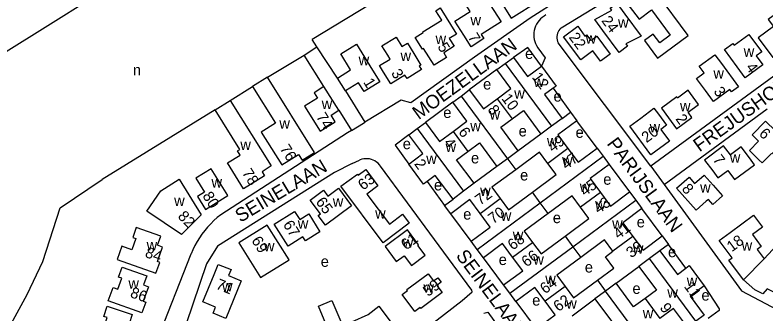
# Model space of a CAD drawing. Extents: x 157768 to 159790, y 387230 to 389604.
# Drawn here: x 158018.1 to 158292.2, y 388817.9 to 388926.9 of the extents above; entities that cross this region are included whole.
import ezdxf

# ---------------------------------------------------------------- set-up
doc = ezdxf.new("R2010")
doc.units = 0
for name, color, linetype in [('BLT_Basislijn', 7, 'Continuous'), ('BLT_Bebouwing', 7, 'Continuous'), ('BLT_Centroide', 7, 'Continuous'), ('BLT_Huisnummer', 7, 'Continuous'), ('BLT_Huisnummer_ tussenligend', 7, 'Continuous'), ('BLT_Onderverdeling_panden', 7, 'Continuous'), ('BLT_Straatnaam', 7, 'Continuous')]:
    doc.layers.add(name, color=color, linetype=linetype)

msp = doc.modelspace()

# ---------------------------------------------------------------- linework, layer by layer
at = {"layer": 'BLT_Basislijn'}
for p, q in [((158222.07, 388975.94), (158126.69, 388917.96)), ((158128.44, 388915.29), (158126.69, 388917.96)), ((158250.43, 388871.67), (158216.61, 388916.74)), ((158123.77, 388912.19), (158128.44, 388915.29)), ((158135.94, 388903.85), (158128.44, 388915.29)), ((158110.36, 388904.15), (158123.77, 388912.19)), ((158131.02, 388900.76), (158123.77, 388912.19)), ((158194.2, 388906.91), (158184.15, 388899.5)), ((158096.77, 388895.68), (158104.88, 388900.76)), ((158214.76, 388900.09), (158221.17, 388891.32)), ((158138.87, 388899.11), (158145.99, 388887.65)), ((158178.1, 388895.03), (158168.09, 388887.57)), ((158091.26, 388892.22), (158050, 388866.71)), ((158136.45, 388892.06), (158141.14, 388884.71)), ((158255.34, 388864.91), (158293.03, 388892.57)), ((158230.86, 388878.21), (158223.45, 388888.24)), ((158141.34, 388872.65), (158144.07, 388873.85)), ((158235.3, 388872.21), (158242.72, 388862.18)), ((158250.43, 388871.67), (158255.34, 388864.91)), ((158034.59, 388856.43), (158050, 388866.71)), ((158168.69, 388866.02), (158175.09, 388857.21)), ((158184.82, 388844.21), (158177.34, 388854.17)), ((158254.6, 388846.09), (158247.2, 388856.13)), ((158263.24, 388834.29), (158256.89, 388842.99)), ((158196.68, 388828.17), (158189.31, 388838.14)), ((158201.18, 388822.1), (158208.6, 388812.09))]:
    msp.add_line(p, q, dxfattribs=at)
for points in [[(158217.7, 388922.2), (158241.39, 388936.76), (158256.85, 388946.34), (158278.36, 388958.55), (158301, 388970.67), (158302.4, 388970.48), (158344.06, 388925.81), (158352.55, 388922.18)], [(157982.19, 388893.23), (158026.17, 388920.64), (158050, 388935.59)], [(158217.47, 388932.92), (158206.35, 388925.76), (158186.04, 388911.54), (158162.72, 388894.75), (158159.24, 388895.77), (158145.99, 388887.65)], [(158212.14, 388926.94), (158211.44, 388926.52), (158210.78, 388926.04), (158210.17, 388925.49), (158209.62, 388924.89), (158209.13, 388924.24), (158208.71, 388923.54), (158208.36, 388922.8), (158208.08, 388922.04), (158207.88, 388921.24), (158207.76, 388920.44), (158207.71, 388919.62), (158207.75, 388918.81), (158207.87, 388918), (158208.06, 388917.21), (158208.33, 388916.44), (158208.68, 388915.7), (158209.13, 388914.93)], [(158217.7, 388922.2), (158217.28, 388921.77), (158216.91, 388921.29), (158216.61, 388920.77), (158216.38, 388920.21), (158216.23, 388919.62), (158216.15, 388919.02), (158216.15, 388918.42), (158216.24, 388917.82), (158216.4, 388917.23), (158216.61, 388916.74)], [(158210.52, 388908.21), (158205.48, 388915.07), (158200.25, 388911.39)], [(158209.13, 388914.93), (158211.86, 388911.26), (158210.52, 388908.21)], [(158308.62, 388904.02), (158312.94, 388907.19), (158313.42, 388908.14), (158308.58, 388914.19), (158250.43, 388871.67)], [(158141.14, 388884.71), (158145.46, 388887.32), (158145.99, 388887.65)], [(158141.14, 388884.71), (158139.67, 388883.82), (158093.34, 388853.85)], [(158162.07, 388883.12), (158157.06, 388879.25), (158162.05, 388872.38)], [(158141.34, 388872.65), (158134.87, 388869.35), (158092.1, 388842.36), (158088.08, 388835.85), (158078.17, 388806.44), (158073.8, 388791.69), (158072.55, 388788.06)], [(158151.71, 388871.6), (158151.28, 388872.16), (158150.8, 388872.67), (158150.25, 388873.12), (158149.66, 388873.51), (158149.03, 388873.83), (158148.37, 388874.08), (158147.68, 388874.24), (158146.98, 388874.34), (158146.28, 388874.35), (158145.58, 388874.28), (158144.88, 388874.13), (158144.21, 388873.91), (158144.07, 388873.85)], [(158185.18, 388825.67), (158185.02, 388826.24), (158171.39, 388844.77), (158151.71, 388871.6)], [(158255.34, 388864.91), (158283.64, 388826.08), (158316.42, 388808.74), (158338.32, 388788.26)], [(158022.62, 388824.69), (158028.33, 388836.72), (158034.59, 388856.43)], [(158093.34, 388853.85), (158092.06, 388852.81), (158090.82, 388851.72), (158089.64, 388850.56), (158088.51, 388849.35), (158087.45, 388848.09), (158086.45, 388846.77), (158085.51, 388845.41), (158084.64, 388844.01), (158083.84, 388842.56), (158083.11, 388841.08), (158082.45, 388839.57), (158082.41, 388839.45)], [(158082.41, 388839.45), (158069.8, 388807.44), (158060.42, 388779.94), (158051.12, 388747.97), (158050, 388743.49)], [(158269.92, 388827.91), (158275.46, 388819.46), (158275.41, 388818.83), (158271.42, 388815.91)], [(157999.6, 388714.31), (157996.35, 388733), (157991.67, 388750), (157987.48, 388761.14), (157984.33, 388774.78), (157996.61, 388786.34), (158005.72, 388797.58), (158014.57, 388809.95), (158022.62, 388824.69)], [(158097.01, 388778.81), (158159.52, 388805.38), (158181.5, 388822.51), (158185.18, 388825.67)], [(158189.45, 388817.86), (158190.92, 388818.25), (158209.33, 388792.63)]]:
    msp.add_lwpolyline(points, dxfattribs=at)
at = {"layer": 'BLT_Bebouwing'}
for p, q in [((158197.23, 388909.15), (158200.25, 388911.39)), ((158194.2, 388906.91), (158197.23, 388909.15)), ((158110.36, 388904.15), (158104.88, 388900.76)), ((158138.87, 388899.11), (158135.94, 388903.85)), ((158136.45, 388892.06), (158131.02, 388900.76)), ((158181.12, 388897.26), (158184.15, 388899.5)), ((158091.26, 388892.22), (158096.77, 388895.68)), ((158178.1, 388895.03), (158181.12, 388897.26)), ((158218.09, 388889.04), (158221.17, 388891.32)), ((158221.17, 388891.32), (158223.45, 388888.24)), ((158165.08, 388885.35), (158168.09, 388887.57)), ((158162.07, 388883.12), (158165.08, 388885.35)), ((158210.29, 388883.38), (158201.99, 388877.23)), ((158230.86, 388878.21), (158233.07, 388875.22)), ((158233.07, 388875.22), (158235.3, 388872.21)), ((158194.22, 388871.5), (158185.88, 388865.34)), ((158242.72, 388862.18), (158244.94, 388859.18)), ((158175.09, 388857.21), (158178.19, 388859.51)), ((158244.94, 388859.18), (158247.2, 388856.13)), ((158177.34, 388854.17), (158175.09, 388857.21)), ((158254.6, 388846.09), (158256.89, 388842.99)), ((158187.06, 388841.18), (158184.82, 388844.21)), ((158256.89, 388842.99), (158253.81, 388840.71)), ((158189.31, 388838.14), (158187.06, 388841.18)), ((158237.82, 388828.8), (158246.12, 388834.93)), ((158198.93, 388825.14), (158196.68, 388828.17)), ((158201.18, 388822.1), (158198.93, 388825.14)), ((158221.76, 388816.9), (158230.05, 388823.04))]:
    msp.add_line(p, q, dxfattribs=at)
for points in [[(158190.43, 388932.78), (158195.74, 388924.38), (158195.74, 388924.38), (158195.74, 388924.38), (158188.51, 388919.81), (158189.49, 388918.25), (158184.77, 388915.26), (158182.1, 388919.49), (158178.82, 388924.68), (158184.41, 388928.21), (158177.02, 388939.9), (158169.79, 388935.33), (158167.17, 388939.48), (158180.83, 388947.96)], [(158206.92, 388936.34), (158201.74, 388944.54), (158191.6, 388938.15), (158193.88, 388934.54), (158196.77, 388929.95), (158199.44, 388925.72), (158209.58, 388932.11), (158206.92, 388936.34)], [(158252.52, 388935.09), (158249.54, 388939.1), (158240.78, 388932.6), (158243.76, 388928.58), (158246.15, 388925.36), (158250.7, 388928.74), (158257.56, 388919.51), (158253.77, 388916.7), (158251.38, 388919.93), (158248.17, 388917.55), (158252.94, 388911.12), (158264.12, 388919.44), (158252.52, 388935.09)], [(158241.02, 388927.19), (158246.94, 388919.21), (158241.34, 388916.37), (158242, 388915.49), (158238.96, 388913.23), (158232.99, 388921.27), (158230.01, 388925.29), (158236.19, 388928.65), (158235.63, 388929.41), (158238.05, 388931.2), (158241.02, 388927.19)], [(158301.3, 388923.07), (158297.44, 388928.29), (158293.4, 388925.3), (158295.32, 388922.71), (158289.69, 388918.55), (158295.02, 388911.34), (158302.06, 388916.54), (158301.64, 388917.11), (158304.27, 388919.05), (158301.3, 388923.07)], [(158218.57, 388918.95), (158223.75, 388922.8), (158226.41, 388919.22), (158226.95, 388919.62), (158228.5, 388917.55), (158230.74, 388919.21), (158235.65, 388912.61), (158232.1, 388909.97), (158229.25, 388913.8), (158224.84, 388910.52), (158218.57, 388918.95)], [(158288.04, 388917.46), (158291.01, 388913.44), (158289.01, 388911.96), (158291.41, 388908.71), (158284.99, 388903.96), (158282.01, 388907.99), (158277.39, 388914.24), (158280.42, 388916.47), (158280.89, 388915.83), (158286.29, 388919.82), (158288.04, 388917.46)], [(158163.82, 388912.84), (158166.43, 388908.58), (158165.86, 388908.22), (158166.66, 388906.91), (158161.39, 388903.67), (158160.64, 388904.89), (158155.45, 388901.71), (158152.83, 388905.97), (158151.33, 388908.42), (158155.2, 388910.79), (158154.34, 388912.2), (158152.22, 388915.65), (158157.41, 388918.83), (158159.53, 388915.38), (158161.51, 388916.6), (158163.82, 388912.84)], [(158135.94, 388903.85), (158140.76, 388906.83), (158137.14, 388912.67), (158141.39, 388915.3), (158142.89, 388916.23), (158148.79, 388906.69), (158151.42, 388902.43), (158145.7, 388898.89), (158143.71, 388902.1), (158138.87, 388899.11)], [(158200.25, 388911.39), (158205.41, 388904.43), (158210.52, 388908.21)], [(158276.24, 388909.17), (158282.5, 388900.69), (158279.92, 388898.78), (158279.3, 388899.61), (158273.37, 388895.24), (158270.4, 388899.26), (158267.16, 388903.65), (158269.95, 388905.71), (158268.15, 388908.15), (158273.87, 388912.37), (158276.24, 388909.17)], [(158194.32, 388896.25), (158199.34, 388899.96), (158194.2, 388906.91)], [(158210.52, 388908.21), (158215.9, 388900.93), (158214.76, 388900.09)], [(158104.88, 388900.76), (158113.27, 388887.32), (158108.07, 388884.08), (158115.61, 388872.07), (158121.69, 388875.89), (158123.02, 388873.77), (158127.59, 388876.61), (158110.36, 388904.15)], [(158131.02, 388900.76), (158127.39, 388898.49), (158128.63, 388896.5), (158123.96, 388893.58), (158129.68, 388884.42), (158135.18, 388887.87), (158133.65, 388890.31), (158136.45, 388892.06)], [(158214.76, 388900.09), (158211.63, 388897.77), (158218.09, 388889.04)], [(158184.15, 388899.5), (158189.3, 388892.53), (158194.32, 388896.25)], [(158264.95, 388898.21), (158264.07, 388899.4), (158260.21, 388896.54), (158259.93, 388896.92), (158254.32, 388892.77), (158256.89, 388889.29), (158259.86, 388885.27), (158265.5, 388889.43), (158264.09, 388891.35), (158267.93, 388894.18), (158264.95, 388898.21)], [(158096.77, 388895.68), (158111.79, 388871.73), (158108.39, 388869.6), (158109.3, 388868.14), (158101.67, 388863.36), (158095.75, 388872.79), (158100.39, 388875.7), (158099.46, 388877.18), (158100.34, 388877.73), (158091.26, 388892.22)], [(158178.23, 388884.35), (158183.25, 388888.06), (158178.1, 388895.03)], [(158199.75, 388888.91), (158203.92, 388891.99), (158210.29, 388883.38)], [(158253.24, 388890.58), (158256.21, 388886.56), (158254.17, 388885.05), (158257.32, 388880.78), (158250.51, 388875.74), (158242.75, 388886.25), (158246.77, 388889.22), (158251.6, 388892.79), (158253.24, 388890.58)], [(158168.09, 388887.57), (158173.22, 388880.64), (158178.23, 388884.35)], [(158201.99, 388877.23), (158195.61, 388885.84), (158199.75, 388888.91)], [(158223.45, 388888.24), (158216.49, 388883.09), (158220.19, 388878.08)], [(158296.06, 388877.57), (158299.55, 388881.15), (158292.39, 388888.13), (158287.49, 388883.11), (158289.87, 388880.79), (158286.52, 388877.35), (158290.1, 388873.86), (158291.15, 388872.83), (158294.51, 388876.28), (158294.66, 388876.13), (158296.06, 388877.57)], [(158162.05, 388872.38), (158167.2, 388876.19), (158162.07, 388883.12)], [(158183.66, 388877.01), (158187.85, 388880.11), (158194.22, 388871.5)], [(158220.19, 388878.08), (158223.9, 388873.07), (158230.86, 388878.21)], [(158286.5, 388874.64), (158283.52, 388878.65), (158279.56, 388875.71), (158277.08, 388879.05), (158270.1, 388873.86), (158273.08, 388869.85), (158274.98, 388867.3), (158278.63, 388870.01), (158281.09, 388866.71), (158288.37, 388872.12), (158286.5, 388874.64)], [(158185.88, 388865.34), (158179.52, 388873.94), (158183.66, 388877.01)], [(158212.86, 388872.65), (158209.81, 388876.77), (158201.1, 388870.33)], [(158207.2, 388862.06), (158215.93, 388868.51), (158212.86, 388872.65)], [(158095.95, 388860.86), (158089.79, 388870.68), (158084.2, 388867.19), (158087.38, 388862.11), (158084.84, 388860.52), (158087.8, 388855.78), (158095.95, 388860.86)], [(158146.28, 388870.43), (158150.75, 388864.42), (158146.73, 388861.42), (158154.92, 388850.4), (158159.77, 388854.01), (158162.21, 388850.73), (158152.62, 388843.59), (158137.23, 388864.29), (158143.23, 388868.75), (158143.51, 388868.37), (158146.28, 388870.43)], [(158168.69, 388866.02), (158167.44, 388865.09), (158162.05, 388872.38)], [(158201.1, 388870.33), (158192.39, 388863.88), (158195.41, 388859.79)], [(158235.3, 388872.21), (158228.32, 388867.05), (158232.04, 388862.04)], [(158178.19, 388859.51), (158171.72, 388868.26), (158168.69, 388866.02)], [(158273.26, 388864.63), (158276.7, 388860.74), (158273.16, 388857.62), (158271.53, 388859.47), (158270.75, 388858.78), (158267, 388855.47), (158259.89, 388863.52), (158264.49, 388867.58), (158266.48, 388865.32), (158269.95, 388868.38), (158273.26, 388864.63)], [(158078.17, 388866.82), (158086.21, 388853.87), (158078.96, 388846.58), (158066.35, 388855.14), (158071.42, 388862.59), (158078.17, 388866.82)], [(158125.99, 388859.23), (158130.84, 388862.84), (158132.45, 388860.67), (158136.31, 388863.54), (158141.1, 388857.1), (158131.6, 388850.04), (158128.95, 388853.61), (158129.73, 388854.19), (158125.99, 388859.23)], [(158195.41, 388859.79), (158198.5, 388855.62), (158207.2, 388862.06)], [(158232.04, 388862.04), (158235.75, 388857.02), (158242.72, 388862.18)], [(158188.07, 388854.36), (158184.36, 388859.38), (158177.34, 388854.17)], [(158224.72, 388856.62), (158221.68, 388860.73), (158212.96, 388854.28)], [(158219.11, 388845.98), (158227.83, 388852.43), (158224.72, 388856.62)], [(158112.89, 388850.41), (158120.31, 388855.07), (158122.19, 388852.07), (158125.48, 388854.13), (158129.55, 388847.65), (158124.24, 388844.31), (158123.34, 388845.75), (158117.95, 388842.36), (158112.89, 388850.41)], [(158184.82, 388844.21), (158191.78, 388849.36), (158188.07, 388854.36)], [(158212.96, 388854.28), (158204.24, 388847.83), (158207.28, 388843.73)], [(158247.2, 388856.13), (158240.2, 388850.95), (158243.91, 388845.93)], [(158284.37, 388830.07), (158279.01, 388837.29), (158280.14, 388838.13), (158275.47, 388844.42), (158279.48, 388847.4), (158288.03, 388853.75), (158291.32, 388849.33), (158287.61, 388846.58), (158290.81, 388842.27), (158289.31, 388841.15), (158291.87, 388837.7)], [(158071.45, 388846.03), (158062.42, 388849.24), (158061.13, 388845.55), (158062.29, 388845.14), (158060.84, 388841.08), (158057.2, 388842.37), (158055.46, 388837.47), (158069.62, 388832.45), (158071.03, 388836.43), (158070.17, 388836.74), (158072.05, 388842.04), (158070.26, 388842.67), (158071.45, 388846.03)], [(158099.95, 388843.6), (158107.9, 388830.88), (158118.26, 388837.35), (158110.31, 388850.07), (158099.95, 388843.6)], [(158153.36, 388842.23), (158157.47, 388836.7), (158160.36, 388838.84), (158162.97, 388835.33), (158167.97, 388839.06), (158165.32, 388842.62), (158165.61, 388842.84), (158161.54, 388848.31), (158153.36, 388842.23)], [(158291.87, 388837.7), (158302.84, 388849.57), (158308.65, 388844.8), (158304.85, 388840.58), (158305.49, 388840), (158299.96, 388833.82), (158306.13, 388830.74), (158304.01, 388826.65), (158301.71, 388822.21), (158292.98, 388826.74), (158291.36, 388824.94), (158288.43, 388826.43), (158284.37, 388830.07)], [(158207.28, 388843.73), (158210.39, 388839.52), (158219.11, 388845.98)], [(158243.91, 388845.93), (158247.62, 388840.92), (158254.6, 388846.09)], [(158199.97, 388838.32), (158196.28, 388843.31), (158189.31, 388838.14)], [(158236.58, 388840.52), (158233.52, 388844.66), (158224.84, 388838.23)], [(158230.95, 388829.91), (158236.97, 388834.36), (158233.89, 388838.49), (158236.58, 388840.52)], [(158253.81, 388840.71), (158260.21, 388832.05), (158263.24, 388834.29)], [(158196.68, 388828.17), (158203.66, 388833.34), (158199.97, 388838.32)], [(158224.84, 388838.23), (158216.1, 388831.77), (158219.17, 388827.63)], [(158057.28, 388834.74), (158066.29, 388831.54), (158065.1, 388828.17), (158066.89, 388827.53), (158065.02, 388822.23), (158065.88, 388821.93), (158064.47, 388817.97), (158052.23, 388822.31), (158053.97, 388827.2), (158055.72, 388826.58), (158057.16, 388830.64), (158055.97, 388831.06), (158057.28, 388834.74)], [(158090.94, 388832.06), (158092.41, 388835.67), (158097.07, 388833.81), (158096.18, 388831.6), (158100.77, 388829.66), (158095.17, 388815.95), (158090.52, 388817.85), (158091.43, 388820.07), (158086.82, 388821.95), (158090.94, 388832.06)], [(158246.12, 388834.93), (158252.49, 388826.31), (158248.35, 388823.24)], [(158263.24, 388834.29), (158264.5, 388835.23), (158269.92, 388827.91)], [(158159.63, 388824.71), (158161.6, 388826.17), (158161.36, 388826.5), (158169.12, 388832.27), (158171.08, 388829.64), (158172.63, 388830.78)], [(158172.63, 388830.78), (158173.84, 388829.14), (158172.3, 388827.99), (158174.25, 388825.37), (158166.48, 388819.59), (158166.24, 388819.91), (158164.28, 388818.45), (158159.63, 388824.71)], [(158219.17, 388827.63), (158222.24, 388823.47), (158230.95, 388829.91)], [(158248.35, 388823.24), (158244.2, 388820.18), (158237.82, 388828.8)], [(158211.86, 388822.22), (158208.14, 388827.25), (158201.18, 388822.1)], [(158269.92, 388827.91), (158264.79, 388824.12), (158269.93, 388817.18), (158266.89, 388814.94)], [(158133.9, 388822.49), (158142.93, 388801.45), (158138.47, 388799.54), (158137.87, 388800.95), (158131.48, 388798.21), (158128.49, 388805.18), (158129.67, 388805.68), (158128.49, 388808.47), (158133.23, 388810.48), (158129, 388820.39), (158133.9, 388822.49)], [(158208.6, 388812.09), (158215.55, 388817.23), (158211.86, 388822.22)], [(158230.05, 388823.04), (158236.41, 388814.45), (158232.26, 388811.38)], [(158050, 388806.96), (158051.58, 388811.82), (158050.51, 388812.17), (158051.83, 388816.25), (158050.64, 388816.64), (158051.85, 388820.37), (158060.96, 388817.41), (158059.86, 388814.01), (158061.67, 388813.42), (158059.92, 388808.04), (158060.76, 388807.77), (158059.46, 388803.76), (158050, 388806.96)], [(158151.14, 388820.36), (158156.64, 388812.96), (158150.83, 388808.67), (158151.45, 388807.3), (158145.61, 388804.69), (158141.18, 388814.73), (158147.2, 388817.4), (158151.14, 388820.36)], [(158266.89, 388814.94), (158263.86, 388812.69), (158258.74, 388819.61), (158253.76, 388815.93)]]:
    msp.add_lwpolyline(points, dxfattribs=at)
msp.add_lwpolyline([(158173.49, 388929.47), (158179.47, 388919.93), (158176.84, 388918.27), (158178.59, 388915.49), (158174.79, 388913.11), (158175.86, 388911.41), (158171.3, 388908.55), (158167.46, 388914.66), (158167.05, 388914.41), (158164.38, 388918.66), (158167.34, 388920.52), (158167.19, 388920.74), (158174.05, 388925.04), (158171.9, 388928.48)], close=True, dxfattribs=at)
at = {"layer": 'BLT_Onderverdeling_panden'}
for p, q in [((158197.23, 388909.15), (158214.2, 388886.22)), ((158181.12, 388897.26), (158198.08, 388874.35)), ((158194.32, 388896.25), (158199.75, 388888.91)), ((158218.09, 388889.04), (158214.2, 388886.22)), ((158165.08, 388885.35), (158182.04, 388862.42)), ((158178.23, 388884.35), (158183.66, 388877.01)), ((158214.2, 388886.22), (158210.29, 388883.38)), ((158201.99, 388877.23), (158198.08, 388874.35)), ((158220.19, 388878.08), (158212.86, 388872.65)), ((158198.08, 388874.35), (158194.22, 388871.5)), ((158210.06, 388858.2), (158233.07, 388875.22)), ((158185.88, 388865.34), (158182.04, 388862.42)), ((158182.04, 388862.42), (158178.19, 388859.51)), ((158210.06, 388858.2), (158207.2, 388862.06)), ((158232.04, 388862.04), (158224.72, 388856.62)), ((158188.07, 388854.36), (158195.41, 388859.79)), ((158221.93, 388842.16), (158244.94, 388859.18)), ((158187.06, 388841.18), (158210.06, 388858.2)), ((158212.96, 388854.28), (158210.06, 388858.2)), ((158219.11, 388845.98), (158221.93, 388842.16)), ((158243.91, 388845.93), (158236.58, 388840.52)), ((158199.97, 388838.32), (158207.28, 388843.73)), ((158198.93, 388825.14), (158221.93, 388842.16)), ((158221.93, 388842.16), (158224.84, 388838.23)), ((158253.81, 388840.71), (158249.96, 388837.82)), ((158249.96, 388837.82), (158246.12, 388834.93)), ((158266.89, 388814.94), (158249.96, 388837.82)), ((158291.87, 388837.7), (158284.37, 388830.07)), ((158237.82, 388828.8), (158233.92, 388825.9)), ((158219.17, 388827.63), (158211.86, 388822.22)), ((158233.92, 388825.9), (158230.05, 388823.04)), ((158250.86, 388802.99), (158233.92, 388825.9)), ((158248.35, 388823.24), (158253.76, 388815.93))]:
    msp.add_line(p, q, dxfattribs=at)
for points in [[(158198.08, 388874.35), (158198.2, 388874.19), (158201.1, 388870.33)], [(158230.95, 388829.91), (158233.84, 388826.01), (158233.92, 388825.9)]]:
    msp.add_lwpolyline(points, dxfattribs=at)

# ---------------------------------------------------------------- texts
at = {"layer": 'BLT_Centroide'}
for s, p in [('w', (158184.56, 388923.08)), ('w', (158238.48, 388922.25)), ('w', (158171.81, 388916.25)), ('w', (158226.66, 388916.38)), ('e', (158204.52, 388910.84)), ('w', (158284.41, 388911.59)), ('w', (158143.69, 388908.53)), ('w', (158159, 388910.06)), ('n', (158061.22, 388904.78)), ('w', (158273.33, 388903.64)), ('e', (158189.18, 388899.66)), ('w', (158207.66, 388900.58)), ('w', (158200.55, 388896.25)), ('e', (158214.91, 388895.24)), ('w', (158130.2, 388892.5)), ('w', (158261.12, 388891.7)), ('e', (158174.63, 388889.26)), ('w', (158191.55, 388888.67)), ('w', (158114.73, 388885.28)), ('w', (158184.47, 388884.38)), ('w', (158250.03, 388884)), ('e', (158202.18, 388882.5)), ('e', (158222.97, 388881.99)), ('e', (158159.82, 388877.83)), ('w', (158212.5, 388878.84)), ('w', (158100.47, 388877.53)), ('w', (158175.48, 388876.8)), ('w', (158168.38, 388872.44)), ('e', (158184.77, 388872.63)), ('w', (158279.32, 388872.88)), ('w', (158218.05, 388871.84)), ('e', (158202.7, 388866.39)), ('e', (158233.1, 388864.83)), ('w', (158089.92, 388863.8)), ('e', (158171.25, 388862.75)), ('w', (158224.48, 388862.19)), ('w', (158268.47, 388861.94)), ('w', (158188.09, 388860.67)), ('w', (158076.28, 388857.02)), ('w', (158134.24, 388856.78)), ('w', (158230.09, 388855.83)), ('w', (158149.72, 388852.44)), ('e', (158181.91, 388852.09)), ('w', (158195.64, 388851.62)), ('e', (158214.65, 388850.79)), ('w', (158121.46, 388848.72)), ('w', (158236.32, 388848.72)), ('e', (158245.32, 388849.23)), ('w', (158200.02, 388844.55)), ('w', (158066.22, 388840.83)), ('w', (158109.11, 388840.47)), ('w', (158159.79, 388841.81)), ('w', (158243.92, 388839.61)), ('w', (158283.67, 388840.75)), ('e', (158256.75, 388838.32)), ('e', (158129.86, 388834.81)), ('e', (158194.9, 388835.46)), ('w', (158207.52, 388835.56)), ('e', (158226.35, 388832.73)), ('w', (158211.89, 388828.48)), ('w', (158059.56, 388826.83)), ('w', (158093.8, 388825.81)), ('w', (158263.58, 388827.81)), ('w', (158167.37, 388825.38)), ('e', (158243.76, 388824.92)), ('w', (158256.5, 388823.47)), ('e', (158207.12, 388820.64)), ('e', (158268.97, 388822.46)), ('w', (158219.56, 388819.47)), ('w', (158247.52, 388815.91))]:
    msp.add_text(s, height=4, dxfattribs=at).set_placement(p)
at = {"layer": 'BLT_Huisnummer'}
for s, rotation, p in [('24', 306.6594, (158232.26, 388924.78)), ('7', 301.7299, (158183.48, 388918.82)), ('22', 306.6594, (158220.35, 388918.71)), ('5', 301.7299, (158172.38, 388915.32)), ('4', 306.462, (158284.99, 388907.69)), ('3', 301.7299, (158155.43, 388905.66)), ('12', 306.4993, (158206.84, 388904.12)), ('1', 301.7299, (158145.27, 388902.34)), ('3', 306.462, (158273.22, 388898.9)), ('74', 301.9711, (158128.04, 388889.68)), ('2', 306.4688, (158259.32, 388888.88)), ('6', 306.4993, (158179.97, 388884.08)), ('20', 36.4652, (158248.9, 388879.99)), ('6', 315.7131, (158289.74, 388883.18)), ('76', 301.9711, (158114.75, 388878.05)), ('47', 36.5001, (158219.56, 388870.14)), ('7', 306.6063, (158272.94, 388873.98)), ('2', 306.4993, (158163.84, 388872.41)), ('78', 301.9711, (158100.94, 388869.2)), ('63', 36.6348, (158145.32, 388862.6)), ('8', 311.4394, (158261.55, 388863.15)), ('80', 301.9711, (158086.49, 388860.79)), ('65', 306.6331, (158127.83, 388858.5)), ('43', 36.5001, (158231.4, 388854)), ('70', 36.5001, (158192.86, 388850.32)), ('82', 313.8303, (158077.35, 388853.03)), ('67', 302.1033, (158115.94, 388850.3)), ('69', 302.007, (158104.38, 388844.46)), ('61', 36.6385, (158161.02, 388840.76)), ('18', 36.6118, (158280.06, 388840.08)), ('39', 36.5001, (158243.31, 388837.85)), ('84', 341.0789, (158065.36, 388838.47)), ('66', 36.5001, (158205.05, 388834.54)), ('71', 337.7898, (158091.24, 388826.92)), ('59', 36.6333, (158169.06, 388823.76)), ('11', 306.4975, (158262.44, 388827.57)), ('86', 340.4388, (158059.93, 388823.81)), ('62', 36.5001, (158216.7, 388818.22))]:
    msp.add_text(s, height=4, rotation=rotation, dxfattribs=at).set_placement(p)
at = {"layer": 'BLT_Huisnummer_ tussenligend'}
for s, rotation, p in [('10', 306.4993, (158195.74, 388896.34)), ('8', 306.4993, (158190.61, 388892.23)), ('4', 306.4993, (158174.56, 388880.13)), ('49', 36.5001, (158214.62, 388876.47)), ('45', 36.5001, (158226.36, 388860.42)), ('72', 36.5001, (158188.1, 388857.12)), ('41', 36.5001, (158238.64, 388844.73)), ('68', 36.5001, (158200.01, 388840.69)), ('64', 36.5001, (158211.83, 388824.72)), ('9', 306.4975, (158253.54, 388819.8))]:
    msp.add_text(s, height=4, rotation=rotation, dxfattribs=at).set_placement(p)
at = {"layer": 'BLT_Straatnaam'}
for s, rotation, p in [('MOEZELLAAN', 36.0097, (158165.65, 388888.42)), ('FREJUSHOF', 35.7592, (158268.24, 388876.64)), ('PARIJSLAAN', 306.3568, (158234.17, 388879.82)), ('SEINELAAN', 30.8793, (158100.48, 388850.85)), ('SEINELAAN', 306.7677, (158179.04, 388838.81))]:
    msp.add_text(s, height=5, rotation=rotation, dxfattribs=at).set_placement(p)

doc.saveas('drawing.dxf')
